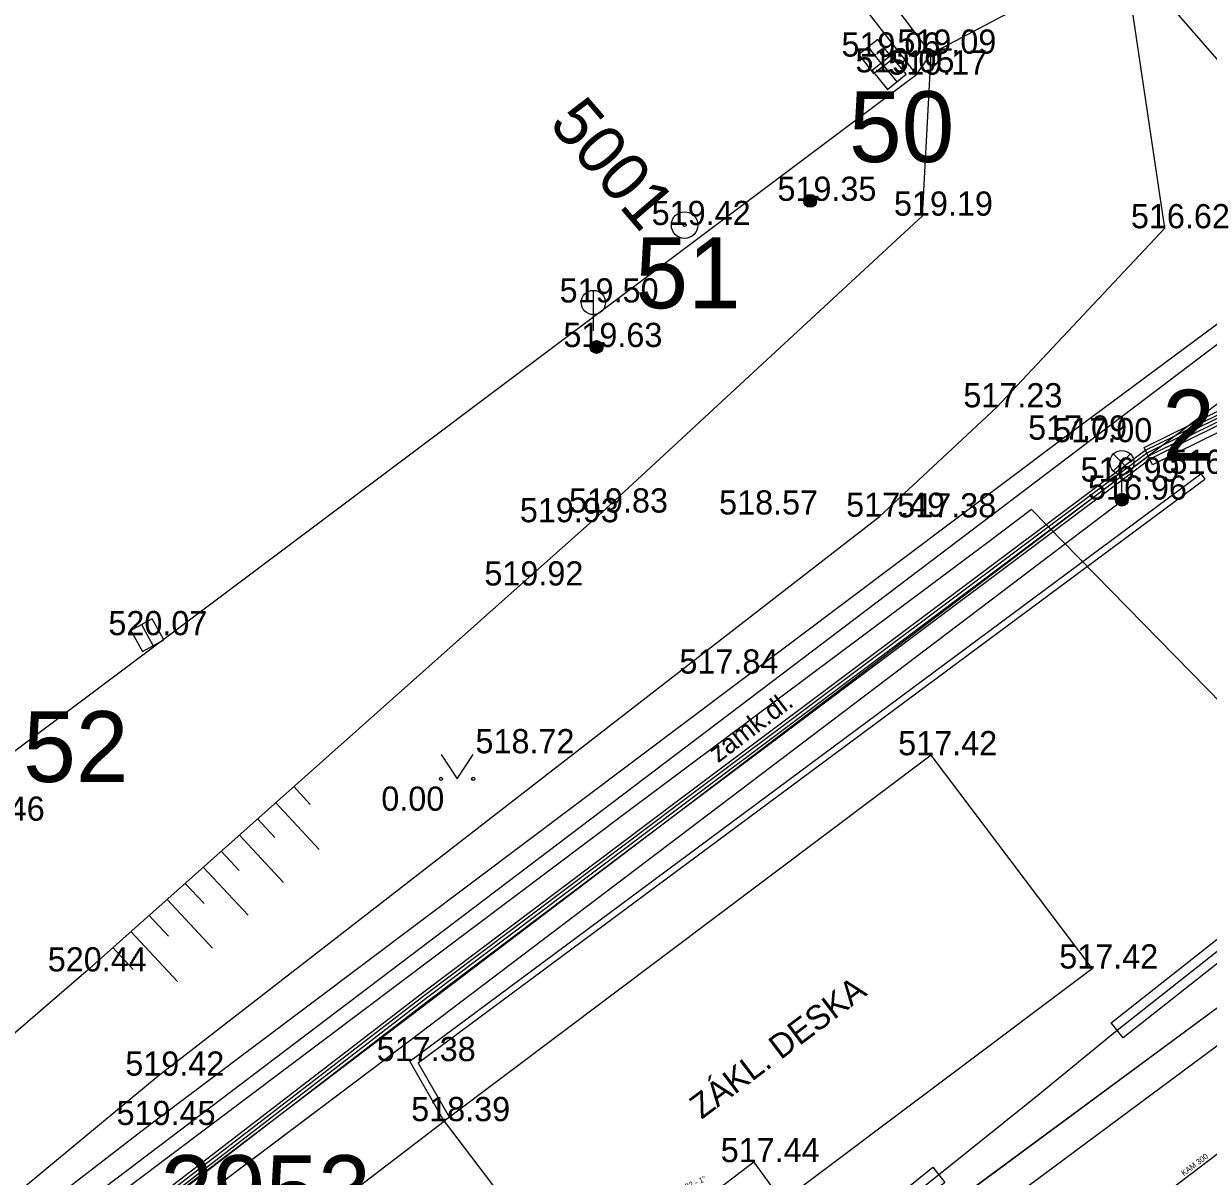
# Model space of a CAD drawing. Extents: x -668867 to -667827, y -1131943 to -1131019.
# Drawn here: x -668454.24 to -668417.53, y -1131357.42 to -1131321.7 of the extents above; entities that cross this region are included whole.
import ezdxf

# ---------------------------------------------------------------- set-up
doc = ezdxf.new("R2010")
doc.units = 0
for name, color, linetype in [('G_Bod_tecka', 7, 'Continuous'), ('G_Bod_vyska', 7, 'Continuous'), ('G_Bodove_pole', 7, 'Continuous'), ('G_Breh_Teren', 7, 'Continuous'), ('G_Budovy_Objekty', 7, 'Continuous'), ('G_Objekty_technicke', 7, 'Continuous'), ('G_Plochy_zpevnene', 7, 'Continuous'), ('G_Ploty', 7, 'Continuous'), ('G_Popisy_objektu', 7, 'Continuous'), ('G_Popisy_povrchu', 7, 'Continuous'), ('G_Site-kanalizace', 7, 'Continuous'), ('G_Site-Sloupy', 7, 'Continuous'), ('G_Vyskove_srafy', 7, 'Continuous'), ('G_Z_CHRANICKA-TEPLOVOD_kotovane', 7, 'Continuous'), ('G_Z_ELsilove_podz_kotovane', 7, 'Continuous'), ('G_Z_KANAL_podz_kotovane', 7, 'Continuous'), ('G_Z_SPOJE_podz_geodeticky', 7, 'Continuous'), ('G_Z_SPOJE_podz_kotovane', 7, 'Continuous'), ('G_Z_SPOJE_podz_priblizne', 7, 'Continuous'), ('G_Zelen-okraj', 7, 'Continuous'), ('G_Zelen-Znacky', 7, 'Continuous'), ('Vrstva 1', 7, 'Continuous'), ('Vrstva 16', 7, 'Continuous'), ('Vrstva 17', 7, 'Continuous'), ('Vrstva 3', 7, 'Continuous'), ('Vrstva 4', 7, 'Continuous')]:
    doc.layers.add(name, color=color, linetype=linetype)

msp = doc.modelspace()

# ---------------------------------------------------------------- linework, layer by layer
at = {"layer": 'G_Bod_tecka'}
for p, q in [((-668427.84, -1131322.72), (-668427.84, -1131322.72)), ((-668426.12, -1131322.63), (-668426.12, -1131322.63)), ((-668427.42, -1131323.21), (-668427.42, -1131323.21)), ((-668426.57, -1131323.28), (-668426.57, -1131323.28)), ((-668429.87, -1131327.19), (-668429.87, -1131327.19)), ((-668426.39, -1131327.65), (-668426.39, -1131327.65)), ((-668433.76, -1131327.94), (-668433.76, -1131327.94)), ((-668418.88, -1131328.04), (-668418.88, -1131328.04)), ((-668436.59, -1131330.34), (-668436.59, -1131330.34)), ((-668436.49, -1131331.72), (-668436.49, -1131331.72)), ((-668424.1, -1131333.59), (-668424.1, -1131333.59)), ((-668422.07, -1131334.59), (-668422.07, -1131334.59)), ((-668421.27, -1131334.67), (-668421.27, -1131334.67)), ((-668417.76, -1131335.65), (-668417.76, -1131335.65)), ((-668420.45, -1131335.89), (-668420.45, -1131335.89)), ((-668420.21, -1131336.45), (-668420.21, -1131336.45)), ((-668436.33, -1131336.85), (-668436.33, -1131336.85)), ((-668431.67, -1131336.91), (-668431.67, -1131336.91)), ((-668437.84, -1131337.15), (-668437.84, -1131337.15)), ((-668427.73, -1131336.98), (-668427.73, -1131336.98)), ((-668426.15, -1131337), (-668426.15, -1131337)), ((-668438.95, -1131339.11), (-668438.95, -1131339.11)), ((-668450.41, -1131340.65), (-668450.41, -1131340.65)), ((-668432.9, -1131341.84), (-668432.9, -1131341.84)), ((-668439.22, -1131344.31), (-668439.22, -1131344.31)), ((-668426.12, -1131344.37), (-668426.12, -1131344.37)), ((-668442.38, -1131346.09), (-668442.38, -1131346.09)), ((-668452.31, -1131351.07), (-668452.31, -1131351.07)), ((-668421.13, -1131350.98), (-668421.13, -1131350.98)), ((-668442.28, -1131353.85), (-668442.28, -1131353.85)), ((-668450.07, -1131354.3), (-668450.07, -1131354.3)), ((-668450.34, -1131355.83), (-668450.34, -1131355.83)), ((-668441.21, -1131355.71), (-668441.21, -1131355.71)), ((-668431.62, -1131356.98), (-668431.62, -1131356.98))]:
    msp.add_line(p, q, dxfattribs=at)
at = {"layer": 'G_Bodove_pole'}
for radius in [0.412, 0.05]:
    msp.add_circle((-668433.76, -1131327.94), radius, dxfattribs=at)
at = {"layer": 'G_Breh_Teren'}
for p, q in [((-668420.15, -1131319.48), (-668426.12, -1131322.63)), ((-668418.88, -1131328.04), (-668420.15, -1131319.48)), ((-668426.39, -1131327.65), (-668426.12, -1131322.63)), ((-668426.39, -1131327.65), (-668436.33, -1131336.85)), ((-668424.1, -1131333.59), (-668418.88, -1131328.04))]:
    msp.add_line(p, q, dxfattribs=at)
for points in [[(-668444.94, -1131289.13), (-668420.15, -1131319.48), (-668412.92, -1131327.79)], [(-668450.07, -1131354.3), (-668427.73, -1131336.98), (-668424.1, -1131333.59)], [(-668436.33, -1131336.85), (-668452.31, -1131351.07)], [(-668452.31, -1131351.07), (-668462.4, -1131359.77)], [(-668463.72, -1131365.62), (-668450.07, -1131354.3)]]:
    msp.add_lwpolyline(points, dxfattribs=at)
at = {"layer": 'G_Budovy_Objekty'}
for p, q in [((-668426.12, -1131344.37), (-668441.05, -1131355.59)), ((-668421.13, -1131350.98), (-668426.12, -1131344.37)), ((-668430.74, -1131358.19), (-668421.13, -1131350.98)), ((-668441.05, -1131355.59), (-668441.21, -1131355.71)), ((-668446.53, -1131359.77), (-668441.21, -1131355.71)), ((-668441.21, -1131355.71), (-668437.08, -1131361.13)), ((-668431.62, -1131356.98), (-668437.08, -1131361.13)), ((-668431.62, -1131356.98), (-668430.74, -1131358.19))]:
    msp.add_line(p, q, dxfattribs=at)
at = {"layer": 'G_Objekty_technicke'}
for p, q in [((-668420.475, -1131335.035), (-668419.945, -1131335.565)), ((-668420.475, -1131335.565), (-668419.945, -1131335.035)), ((-668420.21, -1131336.45), (-668420.21, -1131335.675))]:
    msp.add_line(p, q, dxfattribs=at)
for centre, radius in [((-668420.21, -1131335.3), 0.375), ((-668420.21, -1131336.45), 0.2), ((-668420.21, -1131336.45), 0.18), ((-668420.21, -1131336.45), 0.16), ((-668420.21, -1131336.45), 0.14), ((-668420.21, -1131336.45), 0.12), ((-668420.21, -1131336.45), 0.1), ((-668420.21, -1131336.45), 0.08), ((-668420.21, -1131336.45), 0.06), ((-668420.21, -1131336.45), 0.04), ((-668420.21, -1131336.45), 0.02)]:
    msp.add_circle(centre, radius, dxfattribs=at)
at = {"layer": 'G_Plochy_zpevnene'}
for p, q in [((-668426.57, -1131323.28), (-668451.14, -1131291.49)), ((-668459.59, -1131348.03), (-668426.57, -1131323.28)), ((-668421.27, -1131334.67), (-668413.27, -1131328.61)), ((-668452.45, -1131358.3), (-668421.27, -1131334.67))]:
    msp.add_line(p, q, dxfattribs=at)
for points in [[(-668471.22, -1131375.53), (-668471.27, -1131375.4), (-668471.32, -1131375.27), (-668471.41, -1131375), (-668471.47, -1131374.72), (-668471.46, -1131374.62), (-668471.4, -1131374.53), (-668466.42, -1131370.71), (-668458.94, -1131365.07), (-668451.47, -1131359.44), (-668435.96, -1131347.66), (-668420.45, -1131335.89), (-668416.42, -1131332.85), (-668412.39, -1131329.82), (-668412.03, -1131329.52), (-668411.55, -1131329.02), (-668411.14, -1131328.44), (-668410.88, -1131327.93), (-668410.6, -1131327.13), (-668410.44, -1131326.31), (-668410.31, -1131325.31), (-668410.21, -1131324.31), (-668410.1, -1131322.85), (-668410, -1131321.36)], [(-668465.92, -1131374.12), (-668464.55, -1131376.3), (-668463.18, -1131378.48), (-668462.4, -1131379.39), (-668461.68, -1131379.96), (-668460.46, -1131380.64), (-668459.19, -1131381.14), (-668457.59, -1131381.48), (-668456.31, -1131381.52), (-668455.36, -1131381.42), (-668453.99, -1131381.05), (-668452.79, -1131380.38), (-668440.56, -1131371), (-668428.37, -1131361.62), (-668415.94, -1131352.39)]]:
    msp.add_lwpolyline(points, dxfattribs=at)
at = {"layer": 'G_Ploty'}
for p, q in [((-668412.92, -1131327.79), (-668422.07, -1131334.59)), ((-668422.07, -1131334.59), (-668450.34, -1131355.83)), ((-668442.28, -1131353.85), (-668417.76, -1131335.65)), ((-668442.02, -1131353.9), (-668417.64, -1131335.81)), ((-668417.76, -1131335.65), (-668417.64, -1131335.81)), ((-668441.21, -1131355.71), (-668442.28, -1131353.85)), ((-668441.05, -1131355.59), (-668442.02, -1131353.9)), ((-668450.34, -1131355.83), (-668454.07, -1131358.7))]:
    msp.add_line(p, q, dxfattribs=at)
at = {"layer": 'G_Site-kanalizace'}
for p, q in [((-668428.068, -1131322.423), (-668427.612, -1131323.017)), ((-668427.657, -1131322.919), (-668427.183, -1131323.501)), ((-668436.59, -1131329.965), (-668436.59, -1131331.215)), ((-668450.591, -1131340.322), (-668450.229, -1131340.978))]:
    msp.add_line(p, q, dxfattribs=at)
for points in [[(-668428.365, -1131322.65), (-668427.908, -1131323.245), (-668427.313, -1131322.788), (-668427.77, -1131322.194)], [(-668427.947, -1131323.156), (-668427.473, -1131323.737), (-668426.892, -1131323.263), (-668427.366, -1131322.682)], [(-668450.919, -1131340.503), (-668450.556, -1131341.159), (-668449.9, -1131340.797), (-668450.262, -1131340.14)]]:
    msp.add_lwpolyline(points, close=True, dxfattribs=at)
msp.add_circle((-668436.59, -1131330.34), 0.375, dxfattribs=at)
at = {"layer": 'G_Site-Sloupy'}
for centre, radius in [((-668429.87, -1131327.19), 0.2), ((-668429.87, -1131327.19), 0.18), ((-668429.87, -1131327.19), 0.16), ((-668429.87, -1131327.19), 0.14), ((-668429.87, -1131327.19), 0.12), ((-668429.87, -1131327.19), 0.1), ((-668429.87, -1131327.19), 0.08), ((-668429.87, -1131327.19), 0.06), ((-668429.87, -1131327.19), 0.04), ((-668429.87, -1131327.19), 0.02), ((-668436.49, -1131331.72), 0.2), ((-668436.49, -1131331.72), 0.18), ((-668436.49, -1131331.72), 0.16), ((-668436.49, -1131331.72), 0.14), ((-668436.49, -1131331.72), 0.12), ((-668436.49, -1131331.72), 0.1), ((-668436.49, -1131331.72), 0.08), ((-668436.49, -1131331.72), 0.06), ((-668436.49, -1131331.72), 0.04), ((-668436.49, -1131331.72), 0.02)]:
    msp.add_circle(centre, radius, dxfattribs=at)
at = {"layer": 'G_Vyskove_srafy'}
for points in [[(-668445.87, -1131345.34), (-668445.36, -1131345.9)], [(-668446.43, -1131345.84), (-668445.09, -1131347.29)], [(-668447, -1131346.34), (-668446.46, -1131346.92)], [(-668447.56, -1131346.84), (-668446.19, -1131348.31)], [(-668448.12, -1131347.34), (-668447.56, -1131347.94)], [(-668448.68, -1131347.84), (-668447.29, -1131349.33)], [(-668449.24, -1131348.34), (-668448.65, -1131348.96)], [(-668449.8, -1131348.84), (-668448.39, -1131350.35)], [(-668450.36, -1131349.33), (-668449.75, -1131349.98)], [(-668450.92, -1131349.83), (-668449.48, -1131351.38)], [(-668451.48, -1131350.33), (-668450.85, -1131351.01)]]:
    msp.add_lwpolyline(points, dxfattribs=at)
at = {"layer": 'G_Z_CHRANICKA-TEPLOVOD_kotovane'}
for points in [[(-668419.523, -1131334.831), (-668417.302, -1131333.736), (-668412.617, -1131331.858), (-668410.451, -1131330.705), (-668410.169, -1131331.235), (-668412.363, -1131332.402), (-668417.058, -1131334.284), (-668419.258, -1131335.369)], [(-668420.54, -1131352.66), (-668416.13, -1131349.18), (-668415.76, -1131349.65), (-668420.17, -1131353.13)], [(-668427.04, -1131357.92), (-668426.07, -1131357.14), (-668425.7, -1131357.61), (-668426.65, -1131358.37)]]:
    msp.add_lwpolyline(points, close=True, dxfattribs=at)
at = {"layer": 'G_Z_ELsilove_podz_kotovane'}
for points in [[(-668494.41, -1131391.75), (-668478.47, -1131379.83), (-668465.04, -1131369.67), (-668451.7, -1131359.67), (-668441.699, -1131351.97), (-668433.84, -1131346.05), (-668419.337, -1131335.186), (-668417.139, -1131334.101), (-668412.448, -1131332.221), (-668410.258, -1131331.055), (-668410.143, -1131330.975), (-668408.67, -1131331.02), (-668409.007, -1131332.159), (-668409.195, -1131332.794), (-668409.2, -1131332.81)], [(-668494.53, -1131391.59), (-668478.59, -1131379.67), (-668465.16, -1131369.51), (-668451.82, -1131359.51), (-668441.821, -1131351.81), (-668433.96, -1131345.89), (-668419.443, -1131335.014), (-668417.221, -1131333.919)], [(-668481.34, -1131382.71), (-668481.03, -1131382.77), (-668476.09, -1131378.96), (-668471.5, -1131375.07), (-668455.99, -1131363.54), (-668451.34, -1131360.04), (-668451.21, -1131360.16), (-668450.98, -1131359.77), (-668443.26, -1131353.95), (-668420.16, -1131336.44)], [(-668412.627, -1131340.614), (-668412.79, -1131340.51), (-668412.86, -1131340.58), (-668412.9, -1131340.83), (-668412.6, -1131341.33), (-668412.22, -1131341.94), (-668411.18, -1131344.03), (-668411.04, -1131344.82), (-668411.79, -1131345.95), (-668415.95, -1131349.42), (-668420.36, -1131352.9), (-668422.81, -1131354.91), (-668425.89, -1131357.38), (-668426.85, -1131358.15), (-668427.86, -1131359.14), (-668428.44, -1131359.64), (-668432.2, -1131362.5), (-668434.18, -1131364.45), (-668434.43, -1131364.62)], [(-668481.09, -1131383.01), (-668475.88, -1131379.08), (-668471.3, -1131375.22), (-668466.7, -1131371.76), (-668465.5, -1131373.86), (-668462.77, -1131378.18), (-668462.05, -1131379.03), (-668461.4, -1131379.54), (-668460.24, -1131380.19), (-668459.04, -1131380.66), (-668456.85, -1131380.87), (-668456.2, -1131380.51), (-668453.9, -1131380.01), (-668438.8, -1131368.51), (-668429.34, -1131361.09), (-668429.01, -1131361.05), (-668428.77, -1131360.69), (-668416.81, -1131351.87)]]:
    msp.add_lwpolyline(points, dxfattribs=at)
at = {"layer": 'G_Z_KANAL_podz_kotovane'}
msp.add_lwpolyline([(-668435.33, -1131370.85), (-668423.67, -1131361.6), (-668397.41, -1131341.65)], dxfattribs=at)
at = {"layer": 'G_Z_SPOJE_podz_geodeticky'}
for points in [[(-668389.3, -1131329.36), (-668412.32, -1131346.28), (-668413.63, -1131346.33), (-668423.01, -1131336.76), (-668424.32, -1131337.75)], [(-668424.32, -1131337.75), (-668435.52, -1131346.11), (-668507.6, -1131400.32), (-668511.51, -1131403.44)]]:
    msp.add_lwpolyline(points, dxfattribs=at)
at = {"layer": 'G_Z_SPOJE_podz_kotovane'}
for points in [[(-668494.591, -1131391.51), (-668478.65, -1131379.59), (-668465.221, -1131369.43), (-668451.881, -1131359.43), (-668441.881, -1131351.731), (-668434.02, -1131345.81), (-668419.495, -1131334.929), (-668417.261, -1131333.827), (-668412.575, -1131331.949), (-668410.415, -1131330.799), (-668408.642, -1131329.567), (-668405.565, -1131328.068), (-668399.165, -1131323.237), (-668396.997, -1131323.98), (-668395.942, -1131324.753), (-668391.337, -1131330.212), (-668386.339, -1131336.301), (-668385.475, -1131337.602), (-668385.291, -1131339.586), (-668385.192, -1131341.738), (-668384.497, -1131342.843), (-668373.735, -1131355.834), (-668366.491, -1131364.82), (-668361.978, -1131371.193)], [(-668494.47, -1131391.67), (-668478.53, -1131379.75), (-668465.1, -1131369.59), (-668451.76, -1131359.59), (-668441.76, -1131351.89), (-668433.9, -1131345.97), (-668419.39, -1131335.1), (-668417.18, -1131334.01), (-668412.49, -1131332.13), (-668410.31, -1131330.97), (-668408.54, -1131329.74), (-668405.46, -1131328.24), (-668399.13, -1131323.46), (-668397.09, -1131324.16), (-668396.08, -1131324.9), (-668391.49, -1131330.34), (-668386.5, -1131336.42), (-668385.67, -1131337.67), (-668385.49, -1131339.6), (-668385.39, -1131341.8), (-668384.66, -1131342.96), (-668373.89, -1131355.96), (-668366.65, -1131364.94), (-668362.14, -1131371.31)], [(-668494.47, -1131391.67), (-668478.53, -1131379.75), (-668465.1, -1131369.59), (-668451.76, -1131359.59), (-668441.76, -1131351.89), (-668433.9, -1131345.97), (-668419.39, -1131335.1), (-668417.18, -1131334.01), (-668412.49, -1131332.13), (-668410.31, -1131330.97), (-668408.54, -1131329.74), (-668405.46, -1131328.24), (-668399.13, -1131323.46), (-668397.09, -1131324.16), (-668396.08, -1131324.9), (-668391.49, -1131330.34), (-668386.5, -1131336.42), (-668385.67, -1131337.67), (-668385.49, -1131339.6), (-668385.39, -1131341.8), (-668384.66, -1131342.96), (-668373.89, -1131355.96), (-668366.65, -1131364.94), (-668362.14, -1131371.31)], [(-668389.3, -1131329.36), (-668412.32, -1131346.28), (-668413.63, -1131346.33), (-668423.01, -1131336.76), (-668424.32, -1131337.75)], [(-668424.32, -1131337.75), (-668435.52, -1131346.11), (-668507.6, -1131400.32), (-668511.51, -1131403.44)]]:
    msp.add_lwpolyline(points, dxfattribs=at)
at = {"layer": 'G_Z_SPOJE_podz_priblizne'}
for points in [[(-668389.3, -1131329.36), (-668412.32, -1131346.28), (-668413.63, -1131346.33), (-668423.01, -1131336.76), (-668424.32, -1131337.75)], [(-668424.32, -1131337.75), (-668435.52, -1131346.11), (-668507.6, -1131400.32), (-668511.51, -1131403.44)]]:
    msp.add_lwpolyline(points, dxfattribs=at)
at = {"layer": 'G_Zelen-okraj'}
for p, q in [((-668426.12, -1131322.63), (-668430.27, -1131317.14)), ((-668426.57, -1131323.28), (-668426.12, -1131322.63))]:
    msp.add_line(p, q, dxfattribs=at)
at = {"layer": 'G_Zelen-Znacky'}
for p, q in [((-668441.31, -1131344.351), (-668440.81, -1131345.1)), ((-668440.81, -1131345.1), (-668440.31, -1131344.351))]:
    msp.add_line(p, q, dxfattribs=at)
for centre in [(-668441.31, -1131345.101), (-668440.31, -1131345.101)]:
    msp.add_circle(centre, 0.05, dxfattribs=at)
at = {"layer": 'Vrstva 1'}
for p, q in [((-668429.87, -1131327.19), (-668429.87, -1131327.19)), ((-668436.49, -1131331.72), (-668436.49, -1131331.72)), ((-668420.16, -1131336.44), (-668420.16, -1131336.44))]:
    msp.add_line(p, q, dxfattribs=at)
at = {"layer": 'Vrstva 16'}
msp.add_lwpolyline([(-668435.33, -1131370.85), (-668423.67, -1131361.6), (-668397.41, -1131341.65)], dxfattribs=at)
at = {"layer": 'Vrstva 17'}
for p, q in [((-668443.26, -1131353.95), (-668420.16, -1131336.44)), ((-668428.77, -1131360.69), (-668416.81, -1131351.87)), ((-668450.98, -1131359.77), (-668443.26, -1131353.95))]:
    msp.add_line(p, q, dxfattribs=at)

# ---------------------------------------------------------------- texts
at = {"layer": 'G_Bod_vyska'}
for s, p in [('519.09', (-668427.168, -1131322.63)), ('519.06', (-668428.9, -1131322.72)), ('519.05', (-668428.466, -1131323.21)), ('519.17', (-668427.453, -1131323.28)), ('519.35', (-668430.884, -1131327.19)), ('519.19', (-668427.274, -1131327.65)), ('519.42', (-668434.782, -1131327.94)), ('516.62', (-668419.93, -1131328.04)), ('519.50', (-668437.636, -1131330.34)), ('519.63', (-668437.518, -1131331.72)), ('517.23', (-668425.122, -1131333.59)), ('517.09', (-668423.116, -1131334.59)), ('517.00', (-668422.336, -1131334.67)), ('516.91', (-668418.736, -1131335.65)), ('516.99', (-668421.49, -1131335.89)), ('516.96', (-668421.262, -1131336.45)), ('519.83', (-668437.344, -1131336.85)), ('518.57', (-668432.692, -1131336.91)), ('519.93', (-668438.866, -1131337.15)), ('517.49', (-668428.754, -1131336.98)), ('517.38', (-668427.172, -1131337)), ('519.92', (-668439.966, -1131339.11)), ('520.07', (-668451.617, -1131340.65)), ('517.84', (-668433.922, -1131341.84)), ('518.72', (-668440.242, -1131344.31)), ('517.42', (-668427.142, -1131344.37)), ('0.00', (-668443.16, -1131346.09)), ('520.46', (-668456.659, -1131346.4)), ('520.44', (-668453.496, -1131351.07)), ('517.42', (-668422.152, -1131350.98)), ('517.38', (-668443.302, -1131353.85)), ('519.42', (-668451.094, -1131354.3)), ('519.45', (-668451.364, -1131355.83)), ('518.39', (-668442.234, -1131355.71)), ('517.44', (-668432.642, -1131356.98))]:
    msp.add_text(s, height=0.75, dxfattribs=at).set_placement(p)
at = {"layer": 'G_Bodove_pole'}
msp.add_text('5001', height=1.5, rotation=310.5784, dxfattribs=at).set_placement((-668437.999, -1131324.819))
at = {"layer": 'G_Popisy_objektu'}
msp.add_text('ZÁKL. DESKA', height=0.75, rotation=36.9672, dxfattribs=at).set_placement((-668433.234, -1131355.668))
at = {"layer": 'G_Popisy_povrchu'}
msp.add_text('zamk.dl.', height=0.6, rotation=37.2055, dxfattribs=at).set_placement((-668432.722, -1131344.623))
at = {"layer": 'Vrstva 3'}
msp.add_text('KAM 300', height=0.1755, rotation=37.198, dxfattribs=at).set_placement((-668418.286, -1131357.42))
at = {"layer": 'Vrstva 4'}
for s, p in [('50', (-668428.667, -1131325.988)), ('51', (-668435.287, -1131330.519)), ('2952', (-668418.957, -1131335.239)), ('52', (-668454.257, -1131345.199)), ('2953', (-668450.007, -1131358.959))]:
    msp.add_text(s, height=2.1939, dxfattribs=at).set_placement(p)
msp.add_text('lPE 32 - 1"', height=0.17551, rotation=23.7741, dxfattribs=at).set_placement((-668434.097, -1131358.007))

doc.saveas('drawing.dxf')
